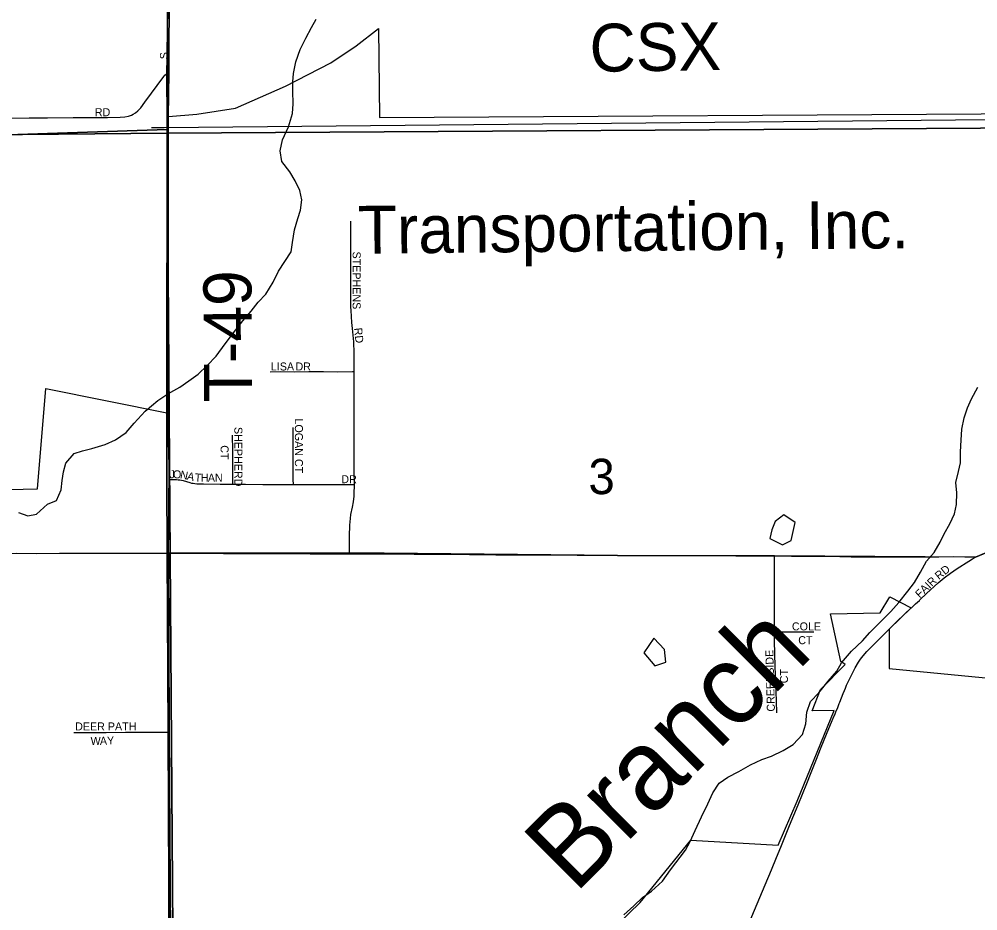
# Model space of a CAD drawing. Extents: x 0 to 1391, y -24 to 440.
# Drawn here: x 443.6 to 466.29, y 311.03 to 332.13 of the extents above; entities that cross this region are included whole.
import ezdxf

# ---------------------------------------------------------------- set-up
doc = ezdxf.new("R2010")
doc.units = 0
for name, color, linetype in [('GM_X_City_Street', 7, 'Continuous'), ('GM_X_City_Street_Text', 7, 'Continuous'), ('GM_X_Corporation', 7, 'Continuous'), ('GM_X_County_Road', 7, 'Continuous'), ('GM_X_Minor_Lake', 7, 'Continuous'), ('GM_X_Minor_River', 7, 'Continuous'), ('GM_X_Minor_River_Text', 7, 'Continuous'), ('GM_X_Rail_Line', 7, 'Continuous'), ('GM_X_Rail_Line_Text', 7, 'Continuous'), ('GM_X_Section', 7, 'Continuous'), ('GM_X_Section_Text', 7, 'Continuous'), ('GM_X_Township', 7, 'Continuous'), ('GM_X_Township_Road', 7, 'Continuous'), ('GM_X_Township_Road_Text', 7, 'Continuous'), ('GM_X_Township_Subdivision', 7, 'Continuous'), ('GM_X_Township_Subdivision_Text', 7, 'Continuous')]:
    doc.layers.add(name, color=color, linetype=linetype)

msp = doc.modelspace()

# ---------------------------------------------------------------- linework, layer by layer
at = {"layer": 'GM_X_City_Street'}
for points in [[(447.146, 330.858), (447.152, 331.613), (447.156, 332.234), (447.163, 332.644), (447.173, 333.128), (447.177, 333.687), (447.18, 334.147), (447.193, 334.929), (447.194, 335.438), (447.202, 335.898), (447.214, 336.891), (447.215, 337.401), (447.225, 337.935), (447.236, 338.581), (447.242, 338.941), (447.254, 339.55)], [(442.19, 329.762), (442.767, 329.777), (443.327, 329.783), (443.836, 329.79), (444.271, 329.796), (444.88, 329.802), (445.689, 329.801), (445.987, 329.805), (446.099, 329.813), (446.184, 329.83), (446.255, 329.854), (446.299, 329.876), (446.351, 329.91), (446.408, 329.958), (446.475, 330.031), (446.574, 330.16), (447.022, 330.771), (447.05, 330.799), (447.082, 330.824), (447.146, 330.858)], [(447.137, 329.459), (447.136, 329.72), (447.137, 329.824), (447.146, 330.858)], [(461.481, 317.631), (461.479, 317.98), (461.479, 318.382), (461.475, 318.803), (461.474, 319.426)], [(464.916, 318.386), (465.076, 318.537), (465.354, 318.793), (465.494, 318.91), (465.641, 319.021), (465.805, 319.133), (466.078, 319.305), (466.164, 319.358), (466.238, 319.399)], [(461.53, 315.718), (461.523, 315.997), (461.497, 316.821), (461.48, 317.414), (461.481, 317.631)], [(461.481, 317.631), (462.084, 317.633), (462.407, 317.632)]]:
    msp.add_lwpolyline(points, dxfattribs=at)
at = {"layer": 'GM_X_Corporation'}
for points in [[(441.975, 320.968), (444.035, 321.013), (444.231, 323.392), (447.135, 322.807), (447.137, 329.459), (447.137, 329.824), (447.803, 329.879), (448.72, 330.019), (449.904, 330.542), (450.974, 331.098), (451.577, 331.499), (452.105, 331.91), (452.126, 329.802), (467.663, 329.897)], [(467.379, 319.881), (466.238, 319.399), (461.474, 319.426), (457.765, 319.439), (452.238, 319.495), (451.418, 319.493), (447.137, 319.491), (447.153, 315.259), (447.219, 304.438)], [(457.213, 310.17), (458.302, 311.223), (459.499, 312.7), (461.564, 312.583), (462.013, 313.628), (462.893, 315.766), (462.369, 315.765), (462.565, 316.267), (463.154, 316.856), (463.046, 316.932), (462.806, 318.059), (463.977, 318.079), (464.207, 318.462), (464.712, 318.195), (464.192, 317.695), (464.193, 316.766), (467.613, 316.43), (467.59, 313.428), (469.744, 313.385), (469.744, 309.635)]]:
    msp.add_lwpolyline(points, dxfattribs=at)
at = {"layer": 'GM_X_County_Road'}
for points in [[(466.238, 319.399), (466.618, 319.554), (466.858, 319.656), (467.187, 319.8), (467.623, 319.983)], [(437.251, 319.445), (437.756, 319.446), (438.378, 319.452), (439.856, 319.454), (440.105, 319.452), (440.962, 319.46), (441.31, 319.463), (441.745, 319.467), (442.093, 319.471), (442.838, 319.48), (443.161, 319.484), (443.533, 319.489), (444.006, 319.488), (444.553, 319.492), (445.087, 319.491), (445.696, 319.493), (446.18, 319.49), (446.553, 319.491), (447.137, 319.491)], [(447.137, 319.491), (447.533, 319.491), (447.991, 319.489), (448.439, 319.486), (449.258, 319.484), (449.68, 319.482), (450.487, 319.479), (451.046, 319.476), (451.319, 319.478), (451.421, 319.478)], [(451.421, 319.478), (451.766, 319.479), (452.126, 319.477), (452.337, 319.478), (452.945, 319.472), (453.703, 319.467), (454.262, 319.463), (454.883, 319.454), (455.368, 319.451), (456.063, 319.45), (456.809, 319.442), (457.765, 319.439), (458.349, 319.441), (459.132, 319.437), (459.554, 319.436), (460.56, 319.43), (461.181, 319.429), (461.474, 319.426)], [(461.474, 319.426), (461.877, 319.422), (462.188, 319.421), (462.746, 319.419), (463.291, 319.409), (463.726, 319.408), (464.782, 319.409), (465.368, 319.407), (465.726, 319.412), (466.238, 319.399)], [(464.744, 318.221), (464.817, 318.29), (464.906, 318.376), (464.916, 318.386)], [(464.598, 318.086), (464.744, 318.221)], [(462.892, 315.641), (462.903, 315.668), (462.931, 315.737), (462.974, 315.84), (463.011, 315.932), (463.025, 315.966), (463.107, 316.172), (463.133, 316.241), (463.156, 316.298), (463.185, 316.366), (463.251, 316.512), (463.305, 316.624), (463.386, 316.778), (463.465, 316.91), (463.516, 316.983), (463.575, 317.061), (463.662, 317.164), (463.764, 317.272), (464.07, 317.575), (464.334, 317.836), (464.598, 318.086)], [(461.624, 312.535), (461.687, 312.69), (461.836, 313.045), (462.038, 313.539), (462.244, 314.046), (462.347, 314.299), (462.454, 314.577), (462.581, 314.901), (462.709, 315.211), (462.806, 315.439), (462.892, 315.641)], [(460.817, 310.592), (461.255, 311.648), (461.403, 312.003), (461.523, 312.289), (461.624, 312.535)]]:
    msp.add_lwpolyline(points, dxfattribs=at)
at = {"layer": 'GM_X_Minor_Lake'}
msp.add_line((461.369, 319.841), (461.67, 319.691), dxfattribs=at)
for points in [[(461.967, 320.216), (461.698, 320.403), (461.49, 320.24), (461.418, 320.045), (461.369, 319.841)], [(461.67, 319.691), (461.869, 319.793), (461.967, 320.216)], [(458.877, 317.215), (458.621, 317.48), (458.382, 317.137)], [(458.382, 317.137), (458.647, 316.828), (458.907, 316.914), (458.877, 317.215)]]:
    msp.add_lwpolyline(points, dxfattribs=at)
at = {"layer": 'GM_X_Minor_River'}
for points in [[(450.15, 331.12), (450.254, 331.406), (450.381, 331.677), (450.522, 331.933), (450.632, 332.128)], [(443.584, 320.458), (443.804, 320.379), (444.01, 320.413), (444.273, 320.651), (444.48, 320.739), (444.591, 320.987), (444.617, 321.214), (444.651, 321.419), (444.7, 321.623), (444.902, 321.847), (445.101, 321.912), (445.323, 321.968), (445.636, 322.062), (445.882, 322.171), (446.128, 322.349), (446.322, 322.566), (446.578, 322.85), (446.88, 323.103), (447.118, 323.265), (447.403, 323.42), (447.618, 323.568), (447.834, 323.731), (448.051, 323.932), (448.26, 324.156), (448.478, 324.449), (448.673, 324.703), (448.891, 324.988), (449.093, 325.22), (449.256, 325.429), (449.434, 325.623), (449.614, 325.901), (449.74, 326.165), (449.889, 326.39), (450.037, 326.622), (450.071, 326.842), (450.114, 327.145), (450.195, 327.409), (450.259, 327.612), (450.286, 327.855), (450.244, 328.076), (450.134, 328.305), (450.008, 328.512), (449.814, 328.758), (449.773, 329.009), (449.83, 329.274), (449.972, 329.582), (450.069, 329.899), (450.081, 330.127), (450.078, 330.423), (450.074, 330.643), (450.092, 330.84), (450.15, 331.12)], [(465.26, 319.511), (465.4, 319.751), (465.494, 319.947), (465.626, 320.187), (465.736, 320.421), (465.784, 320.647), (465.795, 320.92), (465.768, 321.163), (465.832, 321.427), (465.881, 321.631), (465.884, 321.888), (465.895, 322.168), (465.914, 322.426), (465.971, 322.698), (466.05, 322.931), (466.144, 323.142), (466.292, 323.42)], [(457.909, 310.932), (458.147, 311.148), (458.355, 311.349), (458.563, 311.498), (458.824, 311.729), (459.018, 311.998), (459.374, 312.463), (459.483, 312.673), (459.6, 312.929), (459.749, 313.253), (459.897, 313.561), (460.015, 313.824), (460.17, 314.049), (460.377, 314.19), (460.637, 314.33), (460.913, 314.485), (461.181, 314.61), (461.41, 314.69), (461.686, 314.822), (461.916, 314.962), (462.139, 315.201), (462.219, 315.458), (462.245, 315.73), (462.332, 315.979), (462.525, 316.188), (462.749, 316.465), (462.957, 316.704), (463.066, 316.9), (463.298, 317.177), (463.56, 317.415), (463.737, 317.617), (463.968, 317.848), (464.23, 318.11), (464.423, 318.326), (464.632, 318.596), (464.794, 318.798), (464.934, 319.039), (465.075, 319.302), (465.26, 319.511)]]:
    msp.add_lwpolyline(points, dxfattribs=at)
at = {"layer": 'GM_X_Rail_Line'}
for points in [[(447.033, 329.567), (472.279, 329.809), (478, 329.856)], [(446.729, 329.564), (447.033, 329.567)]]:
    msp.add_lwpolyline(points, dxfattribs=at)
at = {"layer": 'GM_X_Section'}
for points in [[(447.184, 349.582), (447.102, 329.433), (427.403, 329.248), (427.145, 349.502)], [(467.652, 349.609), (467.641, 329.557), (447.102, 329.433), (447.184, 349.582)], [(467.641, 329.557), (467.529, 309.386), (447.244, 309.439), (447.102, 329.433)], [(447.102, 329.433), (447.244, 309.439), (427.24, 309.578), (427.403, 329.248)]]:
    msp.add_lwpolyline(points, close=True, dxfattribs=at)
at = {"layer": 'GM_X_Township'}
for points in [[(366.961, 368.979), (366.895, 354.384), (366.863, 348.93), (366.886, 328.586), (407.375, 328.93), (427.17, 329.098), (437.196, 329.183), (447.101, 329.514), (447.1, 329.807), (447.095, 330.76), (447.22, 339.546), (447.212, 344.406), (447.181, 349.555), (447.172, 350.472), (447.169, 351.314), (447.12, 358.688), (447.049, 369.139)], [(447.22, 339.546), (447.095, 330.76), (447.1, 329.807), (447.101, 329.514), (447.094, 323.221), (447.092, 321.25), (447.105, 319.48), (447.125, 315.251), (447.176, 304.437)], [(465.978, 282), (466.246, 282.318), (466.63, 283.145), (466.961, 284.424), (467.529, 284.992), (468.097, 285.23), (468.754, 285.668), (469.139, 285.989), (469.943, 286.511), (472.055, 288.592), (472.896, 289.421), (471.13, 289.429), (468.041, 289.414), (465.428, 289.454), (447.204, 289.532), (447.179, 295.053), (447.2, 299.35), (447.176, 304.437), (447.125, 315.251), (447.105, 319.48), (447.092, 321.25), (447.094, 323.221), (447.101, 329.514), (437.196, 329.183)]]:
    msp.add_lwpolyline(points, dxfattribs=at)
at = {"layer": 'GM_X_Township_Road'}
for points in [[(447.14, 323.772), (447.126, 324.674), (447.118, 325.184), (447.119, 325.83), (447.119, 326.402), (447.119, 326.713), (447.118, 327.334), (447.117, 327.769), (447.117, 328.217), (447.126, 328.725), (447.135, 329.062), (447.137, 329.459)], [(447.147, 321.233), (447.146, 321.578), (447.141, 321.826), (447.136, 322.161), (447.134, 322.546), (447.14, 323.772)], [(447.137, 319.491), (447.141, 320.114), (447.14, 320.511), (447.143, 320.846), (447.147, 321.218), (447.147, 321.233)], [(447.153, 315.259), (447.152, 315.387), (447.152, 315.685), (447.153, 316.107), (447.148, 316.766), (447.14, 317.425), (447.138, 317.673), (447.136, 318.058), (447.137, 318.754), (447.137, 319.491)], [(447.188, 310.226), (447.184, 310.69), (447.181, 311.547), (447.177, 311.97), (447.172, 312.28), (447.165, 312.827), (447.16, 313.809), (447.156, 314.281), (447.157, 314.604), (447.155, 315.076), (447.153, 315.259)]]:
    msp.add_lwpolyline(points, dxfattribs=at)
at = {"layer": 'GM_X_Township_Subdivision'}
for points in [[(451.528, 323.787), (451.529, 323.956), (451.526, 324.181), (451.526, 324.301), (451.522, 324.415), (451.517, 324.494), (451.511, 324.568), (451.487, 324.805), (451.475, 324.953), (451.457, 325.232), (451.452, 325.319), (451.447, 325.408), (451.446, 325.757), (451.447, 325.903), (451.448, 326.352), (451.448, 326.588), (451.448, 326.936), (451.449, 327.344)], [(449.542, 323.786), (449.787, 323.788), (450.125, 323.786), (450.452, 323.788), (450.803, 323.787), (451.132, 323.786), (451.487, 323.787), (451.528, 323.787)], [(451.533, 321.119), (451.531, 321.447), (451.53, 321.799), (451.53, 322.556), (451.53, 322.94), (451.53, 323.202), (451.528, 323.484), (451.528, 323.787)], [(450.089, 321.121), (450.087, 321.233), (450.088, 321.397), (450.088, 321.72), (450.088, 322.266), (450.086, 322.464)], [(448.655, 321.127), (448.653, 321.256), (448.654, 321.925), (448.652, 322.283)], [(447.147, 321.233), (447.323, 321.233), (447.363, 321.231), (447.402, 321.228), (447.44, 321.221), (447.478, 321.211), (447.642, 321.161), (447.682, 321.152), (447.719, 321.146), (447.76, 321.139), (447.801, 321.136), (447.96, 321.129), (448.36, 321.126), (448.655, 321.127)], [(448.655, 321.127), (448.957, 321.125), (449.367, 321.119), (449.902, 321.121), (450.089, 321.121)], [(450.089, 321.121), (450.921, 321.118), (451.182, 321.117), (451.393, 321.119), (451.533, 321.119)], [(451.421, 319.478), (451.421, 319.596), (451.421, 319.894), (451.427, 320.154), (451.438, 320.314), (451.451, 320.411), (451.489, 320.58), (451.512, 320.704), (451.528, 320.841), (451.532, 320.891), (451.533, 321.119)], [(444.893, 315.249), (445.089, 315.249), (445.423, 315.248), (445.659, 315.25), (446.117, 315.255), (446.65, 315.257), (446.997, 315.258), (447.153, 315.259)]]:
    msp.add_lwpolyline(points, dxfattribs=at)

# ---------------------------------------------------------------- texts
at = {"layer": 'GM_X_City_Street_Text'}
for s, height, rotation, p in [('S', 0.189, 90, (447.121, 331.179)), ('RD', 0.1894, 0, (445.39, 329.831)), ('RD', 0.1894, 38.6616, (465.368, 318.854)), ('FAIR', 0.1894, 43.7201, (464.916, 318.419)), ('COLE', 0.1894, 0, (461.89, 317.665)), ('CT', 0.1894, 0, (462.04, 317.339)), ('CREEKSIDE', 0.1894, 91.5063, (461.488, 315.745)), ('CT', 0.1894, 90, (461.797, 316.413))]:
    msp.add_text(s, height=height, rotation=rotation, dxfattribs=at).set_placement(p)
at = {"layer": 'GM_X_Minor_River_Text'}
msp.add_text('Branch', height=1.8946, rotation=45.0488, dxfattribs=at).set_placement((456.754, 311.414))
at = {"layer": 'GM_X_Rail_Line_Text'}
for s, height, rotation, p in [('CSX', 1.1326, 0.7963, (457.107, 330.88)), ('Transportation, Inc.', 1.13258, 0.5866, (451.621, 326.576))]:
    msp.add_text(s, height=height, rotation=rotation, dxfattribs=at).set_placement(p)
at = {"layer": 'GM_X_Section_Text'}
msp.add_text('3', height=0.837, rotation=0, dxfattribs=at).set_placement((457.074, 320.889))
at = {"layer": 'GM_X_Township_Road_Text'}
msp.add_text('T-49', height=1.1364, rotation=90.3514, dxfattribs=at).set_placement((449.113, 323.065))
at = {"layer": 'GM_X_Township_Subdivision_Text'}
for s, height, rotation, p in [('STEPHENS', 0.1894, 270, (451.493, 326.629)), ('RD', 0.1894, 276.0054, (451.526, 324.816)), ('LISA', 0.1894, 0, (449.557, 323.815)), ('DR', 0.1894, 0, (450.14, 323.815)), ('SHEPHERD', 0.1894, 270, (448.693, 322.479)), ('LOGAN CT', 0.1894, 270, (450.126, 322.679)), ('CT', 0.1894, 270, (448.367, 322.046)), ('J', 0.189, 359.6941, (447.157, 321.265)), ('O', 0.189, 359.0601, (447.239, 321.264)), ('N', 0.189, 349.6033, (447.398, 321.263)), ('A', 0.189, 347.7984, (447.56, 321.233)), ('T', 0.189, 355.1649, (447.749, 321.194)), ('H', 0.189, 359.9929, (447.9, 321.182)), ('A', 0.189, 359.9929, (448.066, 321.182)), ('N', 0.189, 359.9929, (448.233, 321.182)), ('DR', 0.1894, 0, (451.224, 321.148)), ('DEER PATH', 0.1894, 0, (444.924, 315.298)), ('W', 0.189, 0.1177, (445.29, 314.956)), ('A', 0.189, 1.3787, (445.512, 314.956)), ('Y', 0.189, 3.6703, (445.687, 314.961))]:
    msp.add_text(s, height=height, rotation=rotation, dxfattribs=at).set_placement(p)

doc.saveas('drawing.dxf')
